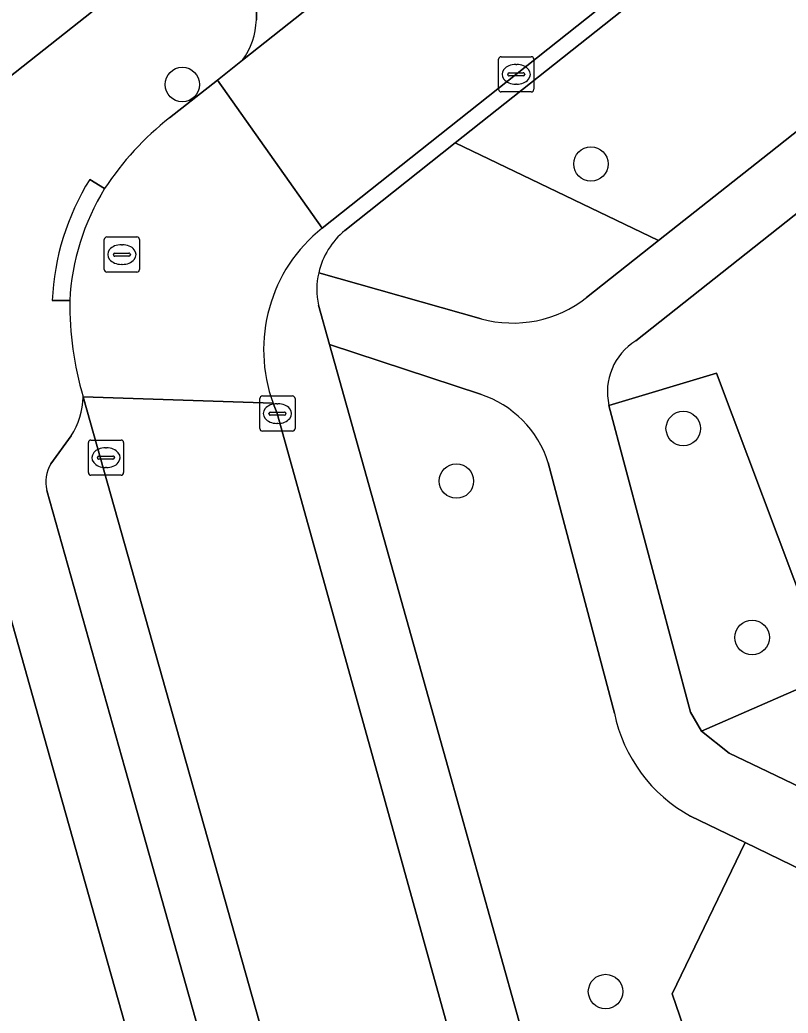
# Model space of a CAD drawing. Extents: x 159626 to 160723, y 388173 to 389416.
# Drawn here: x 160120.05 to 160141.86, y 388493.04 to 388521.24 of the extents above; entities that cross this region are included whole.
import ezdxf

# ---------------------------------------------------------------- set-up
doc = ezdxf.new("R2010")
doc.units = 0
for name, color, linetype in [('IMGEO_Boom', 7, 'Continuous'), ('IMGEO_Erf', 7, 'Continuous'), ('IMGEO_Groenvoorziening', 7, 'Continuous'), ('IMGEO_Kolk', 7, 'Continuous'), ('IMGEO_Parkeervlak_open', 7, 'Continuous'), ('IMGEO_Rijbaan_lokaal_open', 7, 'Continuous'), ('IMGEO_Rioolput', 7, 'Continuous'), ('IMGEO_Terreindeel_zand', 7, 'Continuous'), ('IMGEO_Voetpad_halfverhard', 7, 'Continuous'), ('IMGEO_Voetpad_open', 7, 'Continuous')]:
    doc.layers.add(name, color=color, linetype=linetype)

msp = doc.modelspace()

# ---------------------------------------------------------------- linework, layer by layer
at = {"layer": 'IMGEO_Boom'}
for centre in [(160124.659, 388519.4), (160136.26, 388517.144), (160138.88, 388509.634), (160132.441, 388508.141), (160140.837, 388503.701), (160136.675, 388493.649)]:
    msp.add_circle(centre, 0.489, dxfattribs=at)
at = {"layer": 'IMGEO_Erf'}
for points in [[(160068.183, 388531), (160117.33, 388517.709), (160160.975, 388552.212)], [(160124.595, 388462.323), (160130.611, 388465.651), (160128.765, 388472.373), (160120.983, 388500), (160116.838, 388514.716), (160068.858, 388527.703), (160051.036, 388517.975), (160056.074, 388500), (160074.428, 388434.513)]]:
    msp.add_lwpolyline(points, dxfattribs=at)
at = {"layer": 'IMGEO_Groenvoorziening'}
for points in [[(160210.349, 388545.8), (160203.261, 388547.937), (160199.775, 388549.028), (160197.337, 388543.19), (160189.456, 388546.431), (160169.917, 388531.659), (160163.907, 388533.167), (160163.144, 388532.403), (160137.531, 388512.126)], [(160136.769, 388510.292), (160139.828, 388511.202), (160142.463, 388504.179), (160142.323, 388502.322), (160139.4, 388501.04), (160140.186, 388500.416), (160141.052, 388500), (160143.857, 388498.653), (160144.502, 388500), (160145.205, 388501.466), (160148.256, 388500), (160149.567, 388499.37), (160148.203, 388496.565), (160152.383, 388494.557), (160153.556, 388496.852), (160156.02, 388497.416), (160162.543, 388493.95), (160165.142, 388493.842), (160175.064, 388500), (160177.11, 388501.27), (160178.44, 388505.363), (160181.909, 388508.629), (160198.334, 388518.23)], [(160132.407, 388517.741), (160129.272, 388515.256)], [(160136.138, 388513.355), (160138.177, 388514.969), (160132.407, 388517.741)], [(160128.532, 388514.058), (160133.143, 388512.752)], [(160133.12, 388510.606), (160128.841, 388512.015), (160132.204, 388500), (160139.703, 388473.203), (160145.405, 388485.027), (160140.797, 388487.087), (160138.562, 388493.582), (160140.637, 388497.878)], [(160136.926, 388501.557), (160135.047, 388508.663)], [(160140.637, 388497.878), (160139.091, 388498.628)]]:
    msp.add_lwpolyline(points, dxfattribs=at)
for points in [[(160156.52, 388529.487), (160155.622, 388531.906), (160160.055, 388535.375), (160159.791, 388539.449), (160132.407, 388517.741), (160138.177, 388514.969), (160141.319, 388517.456)], [(160139.084, 388501.581), (160139.4, 388501.04), (160142.323, 388502.322), (160142.463, 388504.179), (160139.828, 388511.202), (160136.769, 388510.292)]]:
    msp.add_lwpolyline(points, close=True, dxfattribs=at)
for centre, radius, start, end in [((160130.68, 388513.559), 2.205, 129.6745, 166.9186), ((160134.047, 388516.001), 3.373, 254.4527, 308.3143), ((160138.454, 388510.667), 1.726, 122.3184, 192.5573), ((160132.198, 388507.764), 2.987, 17.5048, 72.0215), ((160141.151, 388502.415), 4.311, 191.4833, 241.4574)]:
    msp.add_arc(centre, radius, start, end, dxfattribs=at)
at = {"layer": 'IMGEO_Kolk'}
for p, q in [((160133.639, 388519.264), (160133.639, 388520.116)), ((160133.714, 388520.19), (160134.566, 388520.19)), ((160134.64, 388520.116), (160134.64, 388519.264)), ((160134.127, 388519.97), (160134.152, 388519.97)), ((160133.898, 388519.684), (160133.898, 388519.696)), ((160134.336, 388519.647), (160133.938, 388519.647)), ((160133.941, 388519.733), (160134.339, 388519.733)), ((160134.382, 388519.696), (160134.382, 388519.684)), ((160134.15, 388519.41), (160134.125, 388519.41)), ((160134.566, 388519.19), (160133.714, 388519.19)), ((160126.933, 388510.559), (160127.785, 388510.559)), ((160126.858, 388509.633), (160126.858, 388510.485)), ((160127.346, 388510.339), (160127.371, 388510.339)), ((160127.859, 388510.485), (160127.859, 388509.633)), ((160127.117, 388510.053), (160127.117, 388510.065)), ((160127.555, 388510.016), (160127.157, 388510.016)), ((160127.16, 388510.102), (160127.558, 388510.102)), ((160127.601, 388510.065), (160127.601, 388510.053)), ((160127.369, 388509.779), (160127.344, 388509.779)), ((160127.785, 388509.559), (160126.933, 388509.559)), ((160121.991, 388508.381), (160121.991, 388509.233)), ((160122.066, 388509.307), (160122.918, 388509.307)), ((160122.479, 388509.087), (160122.504, 388509.087)), ((160122.992, 388509.233), (160122.992, 388508.381)), ((160122.25, 388508.801), (160122.25, 388508.813)), ((160122.293, 388508.85), (160122.691, 388508.85)), ((160122.734, 388508.813), (160122.734, 388508.801)), ((160122.688, 388508.764), (160122.29, 388508.764)), ((160122.502, 388508.527), (160122.477, 388508.527)), ((160122.918, 388508.307), (160122.066, 388508.307))]:
    msp.add_line(p, q, dxfattribs=at)
for points in [[(160133.639, 388519.264), (160133.639, 388520.116)], [(160133.714, 388520.19), (160134.566, 388520.19)], [(160134.64, 388520.116), (160134.64, 388519.264)], [(160134.566, 388519.19), (160133.714, 388519.19)], [(160126.933, 388510.559), (160127.785, 388510.559)], [(160126.858, 388509.633), (160126.858, 388510.485)], [(160127.859, 388510.485), (160127.859, 388509.633)], [(160127.785, 388509.559), (160126.933, 388509.559)], [(160121.991, 388508.381), (160121.991, 388509.233)], [(160122.066, 388509.307), (160122.918, 388509.307)], [(160122.992, 388509.233), (160122.992, 388508.381)], [(160122.918, 388508.307), (160122.066, 388508.307)]]:
    msp.add_lwpolyline(points, dxfattribs=at)
for centre, radius, start, end in [((160133.716, 388520.114), 0.0765, 91.552, 178.448), ((160133.716, 388520.114), 0.0765, 91.552, 178.448), ((160134.564, 388520.114), 0.0765, 1.552, 88.448), ((160134.564, 388520.114), 0.0765, 1.552, 88.448), ((160133.938, 388519.693), 0.0403, 85.8775, 175.7526), ((160133.935, 388519.683), 0.0366, 178.938, 274.7102), ((160134.339, 388519.69), 0.043, 264.8664, 352.4533), ((160134.343, 388519.695), 0.0386, 1.7309, 96.639), ((160133.716, 388519.266), 0.0765, 181.552, 268.448), ((160133.716, 388519.266), 0.0765, 181.552, 268.448), ((160134.564, 388519.266), 0.0765, 271.552, 358.448), ((160134.564, 388519.266), 0.0765, 271.552, 358.448), ((160126.935, 388510.483), 0.0765, 91.552, 178.448), ((160126.935, 388510.483), 0.0765, 91.552, 178.448), ((160127.783, 388510.483), 0.0765, 1.552, 88.448), ((160127.783, 388510.483), 0.0765, 1.552, 88.448), ((160127.157, 388510.062), 0.0403, 85.8775, 175.7526), ((160127.154, 388510.052), 0.0366, 178.938, 274.7102), ((160127.558, 388510.059), 0.043, 264.8664, 352.4533), ((160127.562, 388510.064), 0.0386, 1.7309, 96.639), ((160126.935, 388509.635), 0.0765, 181.552, 268.448), ((160126.935, 388509.635), 0.0765, 181.552, 268.448), ((160127.783, 388509.635), 0.0765, 271.552, 358.448), ((160127.783, 388509.635), 0.0765, 271.552, 358.448), ((160122.068, 388509.231), 0.0765, 91.552, 178.448), ((160122.068, 388509.231), 0.0765, 91.552, 178.448), ((160122.916, 388509.231), 0.0765, 1.552, 88.448), ((160122.916, 388509.231), 0.0765, 1.552, 88.448), ((160122.29, 388508.81), 0.0403, 85.8775, 175.7526), ((160122.287, 388508.8), 0.0366, 178.938, 274.7102), ((160122.691, 388508.807), 0.043, 264.8664, 352.4533), ((160122.695, 388508.812), 0.0386, 1.7309, 96.639), ((160122.068, 388508.383), 0.0765, 181.552, 268.448), ((160122.068, 388508.383), 0.0765, 181.552, 268.448), ((160122.916, 388508.383), 0.0765, 271.552, 358.448), ((160122.916, 388508.383), 0.0765, 271.552, 358.448)]:
    msp.add_arc(centre, radius, start, end, dxfattribs=at)
for centre, major_axis, ratio, start_param, end_param in [((160134.126, 388519.69), (-0.387, 0.002), 0.722429, 4.712389, 7.853982), ((160134.151, 388519.69), (-0.39, 0.002), 0.717154, 1.570796, 4.712389), ((160127.345, 388510.059), (-0.387, 0.002), 0.722429, 4.712389, 7.853982), ((160127.37, 388510.059), (-0.39, 0.002), 0.717154, 1.570796, 4.712389), ((160122.478, 388508.807), (-0.387, 0.002), 0.722429, 4.712389, 7.853982), ((160122.503, 388508.807), (-0.39, 0.002), 0.717154, 1.570796, 4.712389)]:
    msp.add_ellipse(centre, major_axis=major_axis, ratio=ratio, start_param=start_param, end_param=end_param, dxfattribs=at)
at = {"layer": 'IMGEO_Parkeervlak_open'}
for points in [[(160126.365, 388520.089), (160162.406, 388548.616)], [(160126.782, 388522.228), (160126.761, 388521.236)], [(160133.41, 388469.46), (160131.543, 388476.115), (160121.847, 388510.533)], [(160121.505, 388509.423), (160120.922, 388508.633)], [(160120.814, 388507.878), (160123.03, 388500), (160131.118, 388471.243)]]:
    msp.add_lwpolyline(points, dxfattribs=at)
for centre, radius, start, end in [((160124.73, 388521.295), 2.032, 323.5829, 358.3228), ((160119.553, 388510.632), 2.296, 328.2247, 357.5263), ((160121.794, 388508.123), 1.01, 149.6811, 194.0375)]:
    msp.add_arc(centre, radius, start, end, dxfattribs=at)
at = {"layer": 'IMGEO_Rijbaan_lokaal_open'}
for points in [[(160162.49, 388542.187), (160165.735, 388544.757), (160162.406, 388548.616), (160126.365, 388520.089), (160125.654, 388519.528), (160128.633, 388515.322)], [(160130.149, 388500), (160127.356, 388510.063), (160127.238, 388510.351), (160121.847, 388510.533), (160131.543, 388476.115), (160133.41, 388469.46), (160134.433, 388465.953), (160136.455, 388458.799), (160136.782, 388457.586), (160141.656, 388458.87), (160141.26, 388460.286), (160139.386, 388466.972), (160138.44, 388470.191), (160136.156, 388478.361)]]:
    msp.add_lwpolyline(points, close=True, dxfattribs=at)
for points in [[(160128.633, 388515.322), (160125.654, 388519.528), (160124.298, 388518.456)], [(160122.454, 388516.444), (160122.029, 388516.707)], [(160120.963, 388513.269), (160121.464, 388513.265)], [(160121.847, 388510.533), (160127.238, 388510.351)]]:
    msp.add_lwpolyline(points, dxfattribs=at)
for centre, radius, start, end in [((160129.481, 388511.855), 8.393, 128.1375, 146.8519), ((160128.154, 388512.924), 7.199, 148.2962, 177.2503), ((160128.149, 388512.927), 6.694, 148.301, 177.1038), ((160128.149, 388512.927), 6.694, 148.301, 177.1038), ((160131.367, 388511.874), 4.401, 128.4066, 200.2423), ((160130.5, 388513.139), 9.037, 179.2008, 196.7598)]:
    msp.add_arc(centre, radius, start, end, dxfattribs=at)
at = {"layer": 'IMGEO_Rioolput'}
for p, q in [((160122.443, 388514.147), (160122.443, 388514.999)), ((160122.518, 388515.073), (160123.37, 388515.073)), ((160123.444, 388514.999), (160123.444, 388514.147)), ((160122.931, 388514.853), (160122.956, 388514.853)), ((160122.702, 388514.567), (160122.702, 388514.579)), ((160123.14, 388514.53), (160122.742, 388514.53)), ((160122.745, 388514.616), (160123.143, 388514.616)), ((160123.186, 388514.579), (160123.186, 388514.567)), ((160122.954, 388514.293), (160122.929, 388514.293)), ((160123.37, 388514.073), (160122.518, 388514.073))]:
    msp.add_line(p, q, dxfattribs=at)
for points in [[(160122.443, 388514.147), (160122.443, 388514.999)], [(160122.518, 388515.073), (160123.37, 388515.073)], [(160123.444, 388514.999), (160123.444, 388514.147)], [(160123.37, 388514.073), (160122.518, 388514.073)]]:
    msp.add_lwpolyline(points, dxfattribs=at)
for centre, radius, start, end in [((160122.52, 388514.997), 0.0765, 91.552, 178.448), ((160122.52, 388514.997), 0.0765, 91.552, 178.448), ((160123.368, 388514.997), 0.0765, 1.552, 88.448), ((160123.368, 388514.997), 0.0765, 1.552, 88.448), ((160122.742, 388514.576), 0.0403, 85.8775, 175.7526), ((160122.739, 388514.566), 0.0366, 178.938, 274.7102), ((160123.143, 388514.573), 0.043, 264.8664, 352.4533), ((160123.147, 388514.578), 0.0386, 1.7309, 96.639), ((160122.52, 388514.149), 0.0765, 181.552, 268.448), ((160122.52, 388514.149), 0.0765, 181.552, 268.448), ((160123.368, 388514.149), 0.0765, 271.552, 358.448), ((160123.368, 388514.149), 0.0765, 271.552, 358.448)]:
    msp.add_arc(centre, radius, start, end, dxfattribs=at)
for centre, major_axis, ratio, start_param, end_param in [((160122.93, 388514.573), (-0.387, 0.002), 0.722429, 4.712389, 7.853982), ((160122.955, 388514.573), (-0.39, 0.002), 0.717154, 1.570796, 4.712389)]:
    msp.add_ellipse(centre, major_axis=major_axis, ratio=ratio, start_param=start_param, end_param=end_param, dxfattribs=at)
at = {"layer": 'IMGEO_Terreindeel_zand'}
msp.add_lwpolyline([(160147.574, 388494.513), (160140.637, 388497.878), (160138.562, 388493.582), (160140.797, 388487.087), (160145.405, 388485.027), (160148.805, 388492.077)], dxfattribs=at)
at = {"layer": 'IMGEO_Voetpad_halfverhard'}
for points in [[(160162.092, 388533.897), (160156.52, 388529.487), (160141.319, 388517.456), (160138.177, 388514.969), (160136.138, 388513.355)], [(160137.531, 388512.126), (160163.144, 388532.403), (160163.907, 388533.167)], [(160133.143, 388512.752), (160128.532, 388514.058)], [(160128.524, 388513.135), (160128.841, 388512.015), (160133.12, 388510.606)], [(160162.152, 388489.864), (160152.383, 388494.557), (160148.203, 388496.565), (160143.857, 388498.653), (160141.052, 388500), (160140.186, 388500.416), (160139.4, 388501.04), (160139.084, 388501.581), (160136.769, 388510.292)], [(160135.047, 388508.663), (160136.926, 388501.557)], [(160139.091, 388498.628), (160140.637, 388497.878), (160147.574, 388494.513), (160153.042, 388492.134)]]:
    msp.add_lwpolyline(points, dxfattribs=at)
for centre, radius, start, end in [((160130.511, 388513.579), 2.036, 166.4007, 192.6061), ((160134.047, 388516.001), 3.373, 254.4527, 308.3143), ((160138.454, 388510.667), 1.726, 122.3184, 192.5573), ((160132.198, 388507.764), 2.987, 17.5048, 72.0215), ((160141.151, 388502.415), 4.311, 191.4833, 241.4574)]:
    msp.add_arc(centre, radius, start, end, dxfattribs=at)
at = {"layer": 'IMGEO_Voetpad_open'}
for points in [[(160129.272, 388515.256), (160132.407, 388517.741), (160159.791, 388539.449), (160163.165, 388542.123), (160183.291, 388558.044), (160186.798, 388560.817), (160209.905, 388579.089), (160210.744, 388579.616)], [(160208.991, 388579.024), (160179.663, 388555.791), (160165.735, 388544.757), (160162.49, 388542.187), (160128.633, 388515.322)], [(160160.975, 388552.212), (160117.33, 388517.709), (160116.838, 388514.716), (160120.983, 388500), (160128.765, 388472.373), (160130.611, 388465.651), (160131.302, 388463.119), (160132.71, 388458.055), (160135.679, 388459.706), (160133.952, 388465.818), (160134.433, 388465.953), (160133.41, 388469.46)], [(160126.761, 388521.236), (160126.782, 388522.228)], [(160124.298, 388518.456), (160125.654, 388519.528), (160126.365, 388520.089)], [(160122.029, 388516.707), (160122.454, 388516.444)], [(160121.464, 388513.265), (160120.963, 388513.269)], [(160132.204, 388500), (160128.841, 388512.015), (160128.524, 388513.135)], [(160127.238, 388510.351), (160127.356, 388510.063), (160130.149, 388500), (160136.156, 388478.361), (160138.44, 388470.191), (160139.386, 388466.972), (160139.867, 388467.106), (160141.27, 388462.102), (160144.491, 388463.944), (160143.387, 388467.946), (160143.161, 388468.763), (160141.107, 388468.188), (160140.57, 388470.105), (160140.457, 388470.509), (160139.703, 388473.203), (160132.204, 388500)], [(160120.922, 388508.633), (160121.505, 388509.423)], [(160131.118, 388471.243), (160123.03, 388500), (160120.814, 388507.878)]]:
    msp.add_lwpolyline(points, dxfattribs=at)
for centre, radius, start, end in [((160124.73, 388521.295), 2.032, 323.5829, 358.3228), ((160129.481, 388511.855), 8.393, 128.1375, 146.8519), ((160128.154, 388512.924), 7.199, 148.2962, 177.2503), ((160131.367, 388511.874), 4.401, 128.4066, 200.2423), ((160130.68, 388513.559), 2.205, 129.6745, 166.9186), ((160130.511, 388513.579), 2.036, 166.4007, 192.6061), ((160130.5, 388513.139), 9.037, 179.2008, 196.7598), ((160119.553, 388510.632), 2.296, 328.2247, 357.5263), ((160121.794, 388508.123), 1.01, 149.6811, 194.0375)]:
    msp.add_arc(centre, radius, start, end, dxfattribs=at)

doc.saveas('drawing.dxf')
